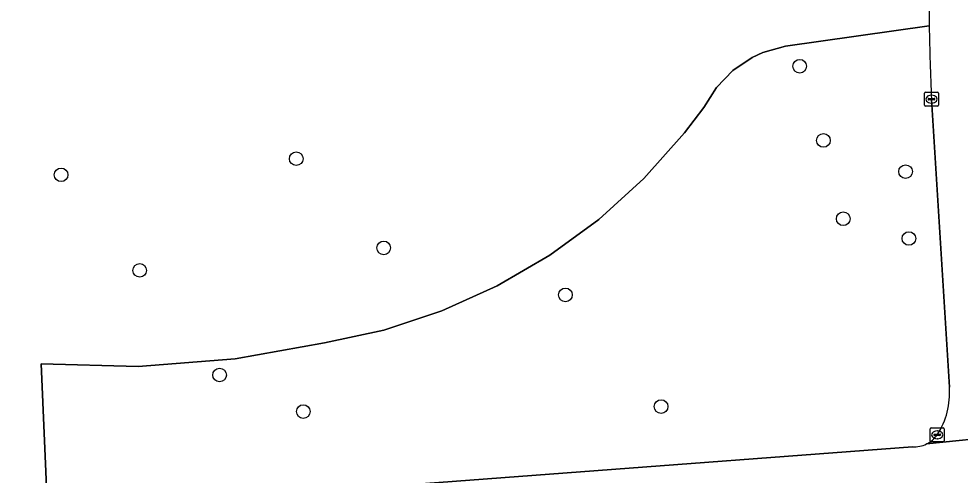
# Model space of a CAD drawing. Extents: x 160732 to 162107, y 387428 to 388479.
# Drawn here: x 160829 to 160896.5, y 387641.7 to 387674.5 of the extents above; entities that cross this region are included whole.
import ezdxf

# ---------------------------------------------------------------- set-up
doc = ezdxf.new("R2010")
doc.units = 0
for name, color, linetype in [('IMGEO_Boom', 7, 'Continuous'), ('IMGEO_Groenvoorziening', 7, 'Continuous'), ('IMGEO_Kolk', 7, 'Continuous'), ('IMGEO_Voetpad_open', 7, 'Continuous')]:
    doc.layers.add(name, color=color, linetype=linetype)

msp = doc.modelspace()

# ---------------------------------------------------------------- linework, layer by layer
at = {"layer": 'IMGEO_Boom'}
for centre in [(160885.028, 387671.056), (160886.73, 387665.734), (160848.907, 387664.425), (160832.039, 387663.269), (160892.621, 387663.499), (160888.152, 387660.12), (160892.861, 387658.702), (160855.182, 387658.031), (160837.677, 387656.417), (160868.22, 387654.656), (160843.409, 387648.913), (160875.084, 387646.646), (160849.415, 387646.291)]:
    msp.add_circle(centre, 0.489, dxfattribs=at)
at = {"layer": 'IMGEO_Groenvoorziening'}
for points in [[(160815.203, 387638.225), (160831.069, 387639.224), (160830.604, 387649.721), (160837.576, 387649.526), (160844.53, 387650.061), (160850.927, 387651.212), (160855.195, 387652.137), (160859.343, 387653.504), (160863.325, 387655.297), (160867.098, 387657.496), (160870.621, 387660.077), (160873.854, 387663.013), (160876.763, 387666.27), (160878.158, 387668.109), (160879.054, 387669.538), (160880.228, 387670.749), (160881.628, 387671.69), (160882.394, 387672.045), (160883.998, 387672.504), (160894.32, 387673.95)], [(160894.32, 387673.95), (160883.998, 387672.504), (160882.394, 387672.045), (160881.628, 387671.69), (160880.228, 387670.749), (160879.054, 387669.538), (160878.158, 387668.109), (160876.763, 387666.27), (160873.854, 387663.013), (160870.621, 387660.077), (160867.098, 387657.496), (160863.325, 387655.297), (160859.343, 387653.504), (160855.195, 387652.137), (160850.927, 387651.212), (160844.53, 387650.061), (160837.576, 387649.526), (160830.604, 387649.721), (160831.069, 387639.224), (160841.046, 387639.853), (160893.132, 387643.75)], [(160895.771, 387648.032), (160894.488, 387668.699)]]:
    msp.add_lwpolyline(points, dxfattribs=at)
for centre, radius, start, end in [((161049.287, 387676.232), 154.984, 175.61916, 180.84383), ((161051.104, 387676.338), 156.802, 180.87259, 182.79239), ((160890.223, 387647.637), 5.562, 327.19569, 4.06822), ((160893.186, 387645.864), 2.114, 296.31889, 324.08752), ((160893.186, 387645.857), 2.108, 268.53261, 296.39029)]:
    msp.add_arc(centre, radius, start, end, dxfattribs=at)
at = {"layer": 'IMGEO_Kolk'}
for p, q in [((160893.986, 387668.273), (160893.986, 387669.125)), ((160894.061, 387669.199), (160894.913, 387669.199)), ((160894.987, 387669.125), (160894.987, 387668.273)), ((160894.245, 387668.693), (160894.245, 387668.705)), ((160894.683, 387668.656), (160894.285, 387668.656)), ((160894.288, 387668.742), (160894.686, 387668.742)), ((160894.474, 387668.979), (160894.499, 387668.979)), ((160894.729, 387668.705), (160894.729, 387668.693)), ((160894.913, 387668.199), (160894.061, 387668.199)), ((160894.497, 387668.419), (160894.472, 387668.419)), ((160894.396, 387644.198), (160894.396, 387645.05)), ((160894.471, 387645.124), (160895.323, 387645.124)), ((160894.884, 387644.904), (160894.909, 387644.904)), ((160895.397, 387645.05), (160895.397, 387644.198)), ((160894.655, 387644.618), (160894.655, 387644.63)), ((160895.093, 387644.581), (160894.695, 387644.581)), ((160894.698, 387644.667), (160895.096, 387644.667)), ((160894.907, 387644.344), (160894.882, 387644.344)), ((160895.139, 387644.63), (160895.139, 387644.618)), ((160895.323, 387644.124), (160894.471, 387644.124))]:
    msp.add_line(p, q, dxfattribs=at)
for points in [[(160893.986, 387668.273), (160893.986, 387669.125)], [(160894.061, 387669.199), (160894.913, 387669.199)], [(160894.987, 387669.125), (160894.987, 387668.273)], [(160894.913, 387668.199), (160894.061, 387668.199)], [(160894.396, 387644.198), (160894.396, 387645.05)], [(160894.471, 387645.124), (160895.323, 387645.124)], [(160895.397, 387645.05), (160895.397, 387644.198)], [(160895.323, 387644.124), (160894.471, 387644.124)]]:
    msp.add_lwpolyline(points, dxfattribs=at)
for centre, radius, start, end in [((160894.063, 387669.123), 0.0765, 91.55205, 178.44795), ((160894.063, 387669.123), 0.0765, 91.55205, 178.44795), ((160894.911, 387669.123), 0.0765, 1.55205, 88.44795), ((160894.911, 387669.123), 0.0765, 1.55205, 88.44795), ((160894.285, 387668.702), 0.0403, 85.87752, 175.75265), ((160894.282, 387668.692), 0.0366, 178.93798, 274.71019), ((160894.686, 387668.699), 0.043, 264.86636, 352.45326), ((160894.69, 387668.704), 0.0386, 1.73085, 96.63898), ((160894.063, 387668.275), 0.0765, 181.55205, 268.44795), ((160894.063, 387668.275), 0.0765, 181.55205, 268.44795), ((160894.911, 387668.275), 0.0765, 271.55205, 358.44795), ((160894.911, 387668.275), 0.0765, 271.55205, 358.44795), ((160894.473, 387645.048), 0.0765, 91.55205, 178.44795), ((160894.473, 387645.048), 0.0765, 91.55205, 178.44795), ((160895.321, 387645.048), 0.0765, 1.55205, 88.44795), ((160895.321, 387645.048), 0.0765, 1.55205, 88.44795), ((160894.473, 387644.2), 0.0765, 181.55205, 268.44795), ((160894.473, 387644.2), 0.0765, 181.55205, 268.44795), ((160894.695, 387644.627), 0.0403, 85.87752, 175.75265), ((160894.692, 387644.617), 0.0366, 178.93798, 274.71019), ((160895.096, 387644.624), 0.043, 264.86636, 352.45326), ((160895.1, 387644.629), 0.0386, 1.73085, 96.63898), ((160895.321, 387644.2), 0.0765, 271.55205, 358.44795), ((160895.321, 387644.2), 0.0765, 271.55205, 358.44795)]:
    msp.add_arc(centre, radius, start, end, dxfattribs=at)
for centre, major_axis, ratio, start_param, end_param in [((160894.473, 387668.699), (-0.387, 0.002), 0.722429, 4.712389, 7.853982), ((160894.498, 387668.699), (-0.39, 0.002), 0.717154, 1.570796, 4.712389), ((160894.883, 387644.624), (-0.387, 0.002), 0.722429, 4.712389, 7.853982), ((160894.908, 387644.624), (-0.39, 0.002), 0.717154, 1.570796, 4.712389)]:
    msp.add_ellipse(centre, major_axis=major_axis, ratio=ratio, start_param=start_param, end_param=end_param, dxfattribs=at)
at = {"layer": 'IMGEO_Voetpad_open'}
for points in [[(160894.488, 387668.699), (160895.771, 387648.032)], [(160903.476, 387644.894), (160899.754, 387644.553), (160894.123, 387643.969)], [(160894.123, 387643.969), (160899.754, 387644.553)], [(160893.132, 387643.75), (160841.046, 387639.853), (160831.069, 387639.224), (160815.203, 387638.225), (160796.935, 387637.074), (160796.027, 387637.57), (160796.238, 387634.065), (160797.079, 387634.803), (160821.706, 387636.225), (160832.305, 387636.901), (160840.6, 387637.449), (160893.982, 387640.975)]]:
    msp.add_lwpolyline(points, dxfattribs=at)
for centre, radius, start, end in [((161049.287, 387676.232), 154.984, 175.61916, 180.84383), ((161051.104, 387676.338), 156.802, 180.87259, 182.79239), ((160890.223, 387647.637), 5.562, 327.19569, 4.06822), ((160893.186, 387645.864), 2.114, 296.31889, 324.08752), ((160893.186, 387645.857), 2.108, 268.53261, 296.39029)]:
    msp.add_arc(centre, radius, start, end, dxfattribs=at)

doc.saveas('drawing.dxf')
